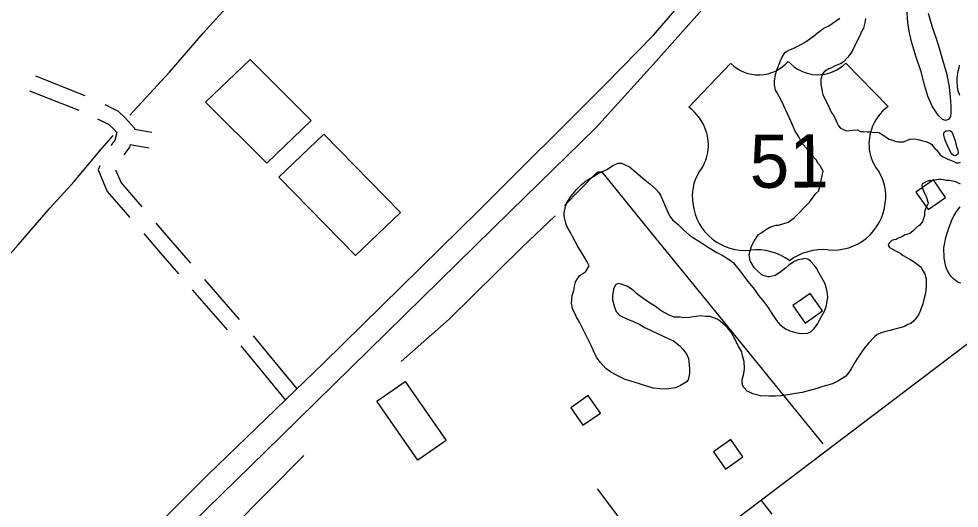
# Model space of a CAD drawing. Extents: x 3540316 to 3578335, y 553172 to 578787.
# Drawn here: x 3550912 to 3552683, y 571840 to 572760 of the extents above; entities that cross this region are included whole.
import ezdxf

# ---------------------------------------------------------------- set-up
doc = ezdxf.new("R2010")
doc.units = 0
for name, color, linetype in [('V-BLDG-OTLN', 7, 'Continuous'), ('V-ROAD-CNTR', 7, 'Continuous'), ('V-ROAD-IDEN', 7, 'Continuous'), ('V-SITE-VEGE', 7, 'Continuous'), ('V-TOPO-SHOR', 7, 'Continuous')]:
    doc.layers.add(name, color=color, linetype=linetype)

msp = doc.modelspace()

# ---------------------------------------------------------------- linework, layer by layer
at = {"layer": 'V-BLDG-OTLN'}
for points in [[(3551347.5, 572683.6), (3551462.8, 572568.9), (3551378.9, 572488.6), (3551263.7, 572603.4)], [(3551486.5, 572543.4), (3551630.9, 572395.9), (3551546.2, 572314.9), (3551401.8, 572462.3)], [(3552624.4, 572401.4), (3552657.2, 572424.4), (3552634.2, 572457.2), (3552601.4, 572434.2)], [(3552392.8, 572188.1), (3552425.5, 572211), (3552402.5, 572243.8), (3552369.8, 572220.8)], [(3551639.3, 572078.1), (3551716.9, 571967.1), (3551663.7, 571929.8), (3551586, 572040.8)], [(3551974.3, 571995.7), (3552007.1, 572018.7), (3551984.1, 572051.4), (3551951.3, 572028.5)], [(3552242.8, 571913.1), (3552275.6, 571936.1), (3552252.6, 571968.8), (3552219.9, 571945.9)]]:
    msp.add_lwpolyline(points, close=True, dxfattribs=at)
at = {"layer": 'V-ROAD-CNTR'}
for points in [[(3550294.9, 570959.2), (3550380.4, 571027.8), (3550533.5, 571182.3), (3550703.2, 571348.3), (3550891.5, 571531.8), (3551061.7, 571697), (3551268, 571902.2), (3551486.6, 572113.2), (3551778.4, 572400), (3552016.5, 572637.5), (3552107.2, 572729.7), (3552206.7, 572845.3), (3552302.3, 572969.5), (3552440.2, 573150.7), (3552599.1, 573365), (3552718.5, 573524.1), (3552792.4, 573618.4), (3552897.2, 573736.2), (3553005.6, 573862.1), (3553142, 573997), (3553286.2, 574133.7), (3553492.5, 574335)], [(3550340.9, 570926.1), (3550421.2, 571024.6), (3550702.1, 571283.8), (3551016.3, 571594.3), (3551404.9, 571973.7), (3551837.9, 572398.5), (3551997.9, 572555), (3552107.2, 572675.3), (3552224.5, 572807.5), (3552323.9, 572931), (3552423, 573063.9), (3552590.5, 573286.7), (3552733.4, 573473.5), (3552844.9, 573615.7), (3552919.1, 573706.2), (3553011.3, 573803.5), (3553120.2, 573913.1), (3553336.9, 574129.2), (3553520.7, 574306.4)], [(3553670.5, 572885.3), (3552131.4, 571719), (3551152.6, 570981.2), (3550654.5, 570600.3), (3550225.2, 570271.6), (3549319.5, 569596.6)], [(3550943.2, 572653.1), (3551036.1, 572616.2)], [(3550932.1, 572625.2), (3551025, 572588.3)], [(3551073.8, 572599.2), (3551098.8, 572586.5), (3551112.6, 572573.2), (3551130.1, 572554.8), (3551129.6, 572552.9)], [(3551060.2, 572572.4), (3551081.2, 572561.8), (3551091.3, 572552.1), (3551096.7, 572546.5), (3551092.7, 572532.3), (3551085.4, 572522.2)], [(3551129.6, 572552.9), (3551162.6, 572547)], [(3551121.5, 572523.9), (3551120.2, 572519.1), (3551109.8, 572504.6)], [(3551121.5, 572523.9), (3551157.3, 572517.5)], [(3551064.7, 572484), (3551061.6, 572476.1), (3551078.6, 572435.8), (3551120.9, 572386.8)], [(3551094, 572476.5), (3551104.4, 572451.8), (3551143.7, 572406.4)], [(3551169.8, 572376.1), (3551197.6, 572343.8), (3551235.2, 572300.5)], [(3551147.1, 572356.5), (3551174.9, 572324.2), (3551212.5, 572280.8)], [(3551261.4, 572270.2), (3551326.8, 572194.7)], [(3551238.7, 572250.6), (3551304.2, 572175)], [(3551353.3, 572164.1), (3551435.8, 572064.1)], [(3551330.1, 572145), (3551414.1, 572043.2)], [(3552126.2, 571715.1), (3552082, 571769.2), (3552001.8, 571876.3)], [(3552310.7, 571853.7), (3552330, 571828.3)]]:
    msp.add_lwpolyline(points, dxfattribs=at)
at = {"layer": 'V-ROAD-IDEN'}
for p, q in [((3552174, 572593.9), (3552252.5, 572676.3)), ((3552174, 572593.9), (3552252.5, 572676.3)), ((3552469.6, 572677.1), (3552549, 572595.7)), ((3552549, 572595.7), (3552469.6, 572677.1)), ((3552174, 572593.9), (3552174, 572593.9))]:
    msp.add_line(p, q, dxfattribs=at)
for centre, major_axis, start_param, end_param in [((3552304.8, 572730), (0.6, -75), 5.502702, 7.121811), ((3552304.8, 572730), (0.6, -75), 5.502702, 7.121811), ((3552416.7, 572730.3), (-0.6, 75), 2.291842, 3.917604), ((3552416.7, 572730.3), (-0.6, 75), 2.291842, 3.917604), ((3552119.3, 572519.8), (-0.7, 92.2), 5.045266, 5.638568), ((3552119.3, 572519.8), (-0.7, 92.2), 5.045266, 5.638568), ((3552604.5, 572522.1), (0.7, -92.2), 3.781672, 4.374974), ((3552604.5, 572522.1), (0.7, -92.2), 3.781672, 4.374974), ((3552129.3, 572523), (-0.6, 81.6), 4.021008, 5.049788), ((3552129.3, 572523), (-0.6, 81.6), 4.021008, 5.049788), ((3552594.4, 572525.2), (0.6, -81.6), 4.370452, 5.399232), ((3552594.4, 572525.2), (0.6, -81.6), 4.370452, 5.399232), ((3552266.5, 572426.8), (0.7, -86.5), 4.163028, 4.868958), ((3552266.5, 572426.8), (0.7, -86.5), 4.163028, 4.868958), ((3552458.4, 572427.5), (-0.7, 86.5), 4.551282, 5.257212), ((3552458.4, 572427.5), (-0.7, 86.5), 4.551282, 5.257212), ((3552279.4, 572423.5), (-0.8, 98.8), 1.672766, 3.238327), ((3552279.4, 572423.5), (-0.8, 98.8), 1.672766, 3.238327), ((3552445.5, 572424.1), (0.8, -98.8), 6.181885, 7.747479), ((3552445.5, 572424.1), (0.8, -98.8), 6.181885, 7.747479), ((3552301.2, 572220.2), (-0.8, 105.6), 5.646836, 6.385311), ((3552301.2, 572220.2), (-0.8, 105.6), 5.646836, 6.385311), ((3552425.9, 572220.5), (0.8, -105.6), 3.034929, 3.773404), ((3552425.9, 572220.5), (0.8, -105.6), 3.034929, 3.773404)]:
    msp.add_ellipse(centre, major_axis=major_axis, ratio=0.99789, start_param=start_param, end_param=end_param, dxfattribs=at)
at = {"layer": 'V-SITE-VEGE'}
for points in [[(3552380.9, 572538.3), (3552378.7, 572542.1), (3552373.6, 572550.2), (3552370.2, 572557.8), (3552364, 572572.4), (3552359.5, 572581.6), (3552352.8, 572596.8), (3552348.3, 572606.1), (3552339.3, 572622.3), (3552337.1, 572626.1), (3552335.3, 572636.5), (3552335.2, 572643), (3552337.2, 572655.6), (3552340.3, 572665.5), (3552346.1, 572681.4), (3552349.3, 572688), (3552353, 572694.6), (3552355.2, 572696.8), (3552357.9, 572699), (3552362.2, 572701.3), (3552371.4, 572705.2), (3552379, 572709.2), (3552391.5, 572715.9), (3552395.3, 572718.1), (3552407.7, 572727), (3552415.2, 572733.7), (3552428.2, 572742.6), (3552437.4, 572747.1), (3552458, 572761.6)], [(3552506.6, 572761.2), (3552505.1, 572753), (3552502.5, 572742.6), (3552499.8, 572737.6), (3552495.6, 572728.3), (3552485, 572707.9), (3552481.8, 572700.8), (3552475.9, 572691.4), (3552472.7, 572687.6), (3552465.2, 572679.8), (3552460.8, 572676.5), (3552449.4, 572671.9), (3552442.4, 572668), (3552437.5, 572666.3), (3552429.4, 572661.3), (3552425.6, 572656.8), (3552422.5, 572647), (3552422.6, 572636.6), (3552423.3, 572631.2), (3552425, 572623), (3552426.2, 572618.1), (3552428.4, 572612.7), (3552431.8, 572606.7), (3552438, 572593.7), (3552441.9, 572585), (3552445.8, 572579.6), (3552449.2, 572573.1), (3552453.2, 572563.9), (3552455.4, 572559), (3552459.3, 572554.7), (3552470.8, 572549.9), (3552476.3, 572550), (3552481.2, 572551.2), (3552491.6, 572551.3), (3552497.1, 572548.6), (3552502, 572548.2), (3552509.6, 572547.7), (3552515.1, 572547.8), (3552522.7, 572546.8), (3552526.6, 572546.9), (3552532, 572546.4), (3552535.9, 572544.3), (3552539.8, 572541.6), (3552543.1, 572539.5), (3552545.8, 572537.3), (3552550.8, 572534.1), (3552554.6, 572532.5), (3552557.9, 572532), (3552563.9, 572529.9), (3552567.8, 572528.9), (3552578.7, 572529.1), (3552584.7, 572531.9), (3552590.1, 572534.1), (3552598.8, 572534.8), (3552605.4, 572533.3), (3552614.2, 572530.7), (3552620.2, 572529.6), (3552629, 572525.9), (3552631.2, 572523.8), (3552633.4, 572520.6), (3552637.3, 572516.2), (3552640.1, 572514.1), (3552644, 572508.7), (3552646.7, 572505.4)], [(3552683.9, 572616.3), (3552680.5, 572626.6), (3552679.9, 572632.6), (3552679.2, 572643.5), (3552679.1, 572647.9), (3552679.6, 572654.5), (3552681.1, 572662.1), (3552682.7, 572668.1), (3552683.7, 572673.1)], [(3551991.5, 572462.3), (3552002.9, 572469.5), (3552019.2, 572476.9), (3552030, 572483.6), (3552040.3, 572488.6), (3552046.8, 572488.7), (3552061.7, 572481.9), (3552073.8, 572472.2), (3552091, 572457.7), (3552100.4, 572450.2), (3552111.4, 572440), (3552116.4, 572434), (3552120.3, 572428.6), (3552128.2, 572411.3), (3552129.9, 572406.4), (3552137.3, 572389.5), (3552142.8, 572382.5), (3552153.9, 572373.4), (3552163.3, 572364.2), (3552174.9, 572353.5), (3552182.6, 572348.1), (3552197.5, 572339.1), (3552209.1, 572331.6), (3552226.2, 572320.9), (3552236.6, 572315.6), (3552248.7, 572308.1), (3552257, 572301.7), (3552272.6, 572283.3), (3552284.8, 572266), (3552297.1, 572250.9), (3552304.9, 572240.1), (3552313.2, 572230.4), (3552323.8, 572215.8), (3552329.9, 572206.1), (3552338.8, 572193.1), (3552344.9, 572185.5), (3552356, 572177), (3552364.2, 572173.2), (3552377.4, 572169.6), (3552386.1, 572168.6), (3552397.1, 572168.8), (3552403.6, 572171.6), (3552410, 572177.7), (3552416.5, 572187.1), (3552421.2, 572195.9), (3552428.7, 572209.1), (3552432.4, 572218.4), (3552434.4, 572228.3), (3552435.4, 572236.5), (3552434.2, 572246.9), (3552433, 572252.9), (3552429.6, 572263.2), (3552421.7, 572277.3), (3552418.9, 572281.6), (3552413.9, 572291.4), (3552410, 572296.8), (3552402.8, 572304.3), (3552397.8, 572308.1), (3552391.2, 572309.6), (3552387.4, 572308.5), (3552379.3, 572307.2), (3552372.8, 572303.9), (3552362.5, 572297.7), (3552356, 572291.1), (3552345.2, 572283.3), (3552336.5, 572277.7), (3552325.7, 572274.8), (3552322.9, 572274.8), (3552313.6, 572277.4), (3552311.4, 572279), (3552303.1, 572286.5), (3552297.6, 572291.3), (3552293.1, 572298.9), (3552289.2, 572304.9), (3552287.4, 572315.8), (3552288.9, 572321.8), (3552292.6, 572333.9), (3552296.8, 572342.1), (3552304.9, 572354.8), (3552309.2, 572357), (3552318.4, 572363.2), (3552326, 572368.7), (3552337.4, 572372.2), (3552342.8, 572372.3), (3552360.8, 572378), (3552372.1, 572385.8), (3552401.2, 572415.7), (3552413, 572431.7), (3552418.4, 572436.7), (3552426.6, 572473.9), (3552424.3, 572478.3), (3552420.4, 572484.8), (3552417.6, 572488.5), (3552413.7, 572495), (3552409.8, 572498.8), (3552407, 572503.7), (3552401.5, 572509.6), (3552395.9, 572516.6), (3552388.2, 572524.7), (3552383.1, 572533.4), (3552380.9, 572538.3)], [(3552646.7, 572505.4), (3552651.7, 572501.7), (3552661.6, 572496.4), (3552666.6, 572494.3), (3552672.6, 572492.2), (3552677, 572489.5), (3552682.5, 572489.6), (3552685.2, 572490.7)], [(3552257.3, 572164.1), (3552253.4, 572170.6), (3552247.3, 572178.7), (3552242.3, 572183.5), (3552232.9, 572191.6), (3552226.9, 572195.3), (3552214.2, 572200.1), (3552206, 572200.5), (3552195.1, 572201.4), (3552188, 572200.2), (3552182, 572199.6), (3552174.9, 572198.4), (3552164.6, 572197.7), (3552157.4, 572199.3), (3552146, 572199.1), (3552136.6, 572202.8), (3552121.8, 572210.8), (3552110.7, 572219.3), (3552095.9, 572228.4), (3552087.6, 572234.3), (3552075.5, 572243.4), (3552068.8, 572249.9), (3552060, 572255.8), (3552056.7, 572257.3), (3552046.3, 572261), (3552040.8, 572262.6), (3552035.4, 572259.8), (3552031.6, 572251.5), (3552030.2, 572240), (3552030.3, 572231.8), (3552033.8, 572217.7), (3552036.6, 572209.5), (3552043.8, 572202), (3552059.2, 572194.6), (3552068, 572191.4), (3552081.2, 572185.6), (3552091.1, 572179.7), (3552102.6, 572173.9), (3552114.7, 572168.6), (3552133.4, 572159.6), (3552145, 572154.3), (3552157.1, 572145.2), (3552162.7, 572138.7), (3552169.9, 572129), (3552173.3, 572121.4), (3552175.2, 572102.8), (3552175.3, 572093), (3552172.2, 572081), (3552168.5, 572077.1), (3552158.2, 572070.4), (3552148.4, 572066.4), (3552131.5, 572063.5), (3552118.9, 572064.4), (3552107.5, 572065.8), (3552092.1, 572070), (3552081.1, 572073.7), (3552064.7, 572078.9), (3552053.7, 572082), (3552037.8, 572090), (3552026.8, 572095.3), (3552017.4, 572102.8), (3552007.4, 572114.1), (3552000.7, 572122.8), (3551994, 572135.8), (3551990, 572145.5), (3551983.3, 572158.6), (3551979.3, 572167.2), (3551975.4, 572174.8), (3551967.5, 572191.1), (3551962.5, 572199.2), (3551959.7, 572204.6), (3551954.6, 572215.5), (3551952.8, 572225.3), (3551954.3, 572240), (3551956.9, 572249.4), (3551958.9, 572260.3), (3551960.5, 572265.8), (3551965.8, 572274.6), (3551968.5, 572277.4), (3551979.8, 572285.2), (3551986.2, 572295.7), (3551985.1, 572298.4), (3551982.3, 572303.2), (3551973.9, 572316.8), (3551970, 572323.8), (3551963.9, 572333.6), (3551959.9, 572341.7), (3551955.4, 572349.8), (3551950.9, 572358.5), (3551944.8, 572369.3), (3551942, 572375.8), (3551939.1, 572388.4), (3551939, 572395.5), (3551941.5, 572407), (3551944.2, 572414.1), (3551951.6, 572426.2), (3551958.6, 572434), (3551962.4, 572439.5), (3551971.5, 572448.9), (3551980.1, 572455.6), (3551991.5, 572462.3)], [(3552678.1, 572452.9), (3552673.7, 572454.5), (3552665.5, 572456), (3552658.9, 572456.5), (3552649.6, 572458), (3552644.1, 572457.9), (3552628.9, 572455.5), (3552624.5, 572455.4), (3552618, 572452.6), (3552613.1, 572449.8), (3552612.6, 572447.1), (3552613.2, 572443.3), (3552617.2, 572433.5), (3552620.6, 572425.9), (3552624.6, 572414.5), (3552624.1, 572411.7), (3552619.3, 572403.5), (3552617.7, 572396.4), (3552617.3, 572390.4), (3552615.2, 572382.7), (3552613.6, 572378.8), (3552608.8, 572372.2), (3552603.4, 572368.3), (3552595.3, 572360.6), (3552589.9, 572356.7), (3552580.1, 572353.2), (3552574.7, 572350.4), (3552568.2, 572347.6), (3552564.4, 572345.4), (3552560, 572344.8), (3552556.2, 572343.1), (3552550.8, 572338.1), (3552549.2, 572335.9), (3552549.8, 572333.1), (3552551.5, 572329.9), (3552558.6, 572326.2), (3552564.2, 572323), (3552571.9, 572319.3), (3552577.4, 572315), (3552588.4, 572308.6), (3552596.1, 572304.3), (3552611, 572293.1), (3552613.8, 572287.6), (3552618.3, 572280.6), (3552620.6, 572271.4), (3552620.8, 572258.3), (3552619.8, 572248.4), (3552618.8, 572241.8), (3552616.2, 572232.5), (3552614.2, 572224.3), (3552610, 572212.2), (3552606.8, 572204.5), (3552601.4, 572196.3), (3552597.1, 572191.3), (3552591.7, 572187.4), (3552586.3, 572185.1), (3552579.8, 572181.8), (3552573.8, 572179.5), (3552552.1, 572173.7), (3552542.3, 572171.4), (3552536.8, 572169.7), (3552528.7, 572166.3), (3552523.3, 572161.9), (3552512, 572150.2), (3552503.4, 572139.2), (3552493.8, 572125.4), (3552486.8, 572114.9), (3552479.4, 572101.7), (3552474.6, 572094.5), (3552469.2, 572087.9), (3552455.7, 572079), (3552444.3, 572073.4), (3552426.3, 572068.7), (3552414.9, 572064.7), (3552400.8, 572061.3), (3552394.2, 572059), (3552387.2, 572057.3), (3552374.6, 572055.4), (3552364.3, 572053.7), (3552346.9, 572051.2), (3552337, 572050.5), (3552324.5, 572050.4), (3552308.6, 572051.2), (3552299.8, 572053.8), (3552294.4, 572054.8), (3552287.8, 572058), (3552283.9, 572059.6), (3552277.3, 572066.6), (3552275, 572071), (3552274.4, 572077), (3552274.3, 572081.9), (3552276.4, 572090.6), (3552277.9, 572096.7), (3552278.4, 572102.7), (3552278.4, 572104.9), (3552277.7, 572113), (3552277.7, 572115.8), (3552274.8, 572126.6), (3552273.6, 572133.7), (3552268, 572143.5), (3552257.3, 572164.1)], [(3552685.2, 572449.2), (3552678.1, 572452.9)], [(3552686.2, 572263), (3552680.8, 572264.6), (3552672.5, 572270.5), (3552667.5, 572275.3), (3552663, 572283.4), (3552659.7, 572288.8), (3552657.9, 572294.3), (3552655.6, 572304.1), (3552654.4, 572310.6), (3552654.2, 572329.7), (3552655.7, 572339), (3552657.2, 572346.7), (3552660.8, 572359.3), (3552664, 572368.6), (3552669.3, 572381.8), (3552673, 572389.5), (3552679.4, 572400.5), (3552684.7, 572406.6)]]:
    msp.add_lwpolyline(points, dxfattribs=at)
at = {"layer": 'V-TOPO-SHOR'}
for points in [[(3551120.9, 572579.1), (3551195.9, 572660), (3551259.3, 572733.5), (3551313, 572793), (3551364.5, 572853.5), (3551422.7, 572917.3), (3551456, 572953.9), (3551465.1, 572961.6), (3551466.4, 572966.5), (3551466.1, 572971.7), (3551462.2, 572978.8), (3551436, 573006.3), (3551377.7, 573061.9), (3551323.3, 573114.7), (3551271.9, 573168.1), (3551226.9, 573214.3), (3551178.7, 573262.5), (3551136.6, 573305.9), (3551093.6, 573346.3), (3551056.3, 573386.1), (3551041.1, 573402), (3551014.3, 573424), (3550978.3, 573454.2)], [(3552624.7, 572771.2), (3552632.6, 572742.7), (3552638.8, 572725.6), (3552644.3, 572707.5), (3552651.7, 572683.2), (3552659.5, 572655.4), (3552664, 572631.6), (3552666.1, 572613.5), (3552667.3, 572596.3), (3552667.4, 572583.4), (3552666.3, 572576.6), (3552662.8, 572570.7), (3552657.4, 572569.3), (3552651.4, 572571.2), (3552643.2, 572579.1), (3552631.7, 572596.1), (3552623.8, 572615.1), (3552618.3, 572633.8), (3552611.3, 572660.7), (3552601.9, 572688.5), (3552593.5, 572715.2), (3552589.4, 572734.3), (3552587, 572748.4), (3552585.5, 572760.2), (3552584.9, 572773)], [(3552654.2, 572545.5), (3552655.3, 572547.8), (3552658.2, 572549.9), (3552663.6, 572550.2), (3552666.3, 572549.5), (3552668.9, 572547.6), (3552671.8, 572541.6), (3552675.2, 572530.6), (3552678, 572519.6), (3552680.1, 572513), (3552680.9, 572508.6), (3552679.9, 572505.1), (3552676, 572502.8), (3552672, 572503.1), (3552668.4, 572506.5), (3552660.2, 572523.2), (3552656.3, 572532.2), (3552654.5, 572538.5), (3552653.7, 572541.9), (3552654.2, 572545.5)], [(3550540.1, 571924.1), (3550598, 571991.7), (3550663.7, 572068.1), (3550733, 572144.5), (3550805.7, 572221.5), (3550862.4, 572281.4), (3550910.9, 572335.1), (3550971.1, 572405), (3551016, 572454.5), (3551067.8, 572516), (3551089.5, 572541.2)], [(3551939.6, 572409), (3551998.7, 572469.6), (3552003, 572472.4), (3552009.3, 572472.9), (3552097.2, 572364.9), (3552238.5, 572191.5), (3552425.9, 571960.5)], [(3551631.8, 572115.4), (3551722.1, 572195.2), (3551859.9, 572330.7), (3551921.9, 572389.8)], [(3551033, 571526.3), (3551154.5, 571647.4), (3551312, 571800.7), (3551448.8, 571938.6)]]:
    msp.add_lwpolyline(points, dxfattribs=at)

# ---------------------------------------------------------------- texts
at = {"layer": 'V-ROAD-IDEN'}
msp.add_text('51', height=100, rotation=0.4506, dxfattribs=at).set_placement((3552288.7, 572442.2))

doc.saveas('drawing.dxf')
